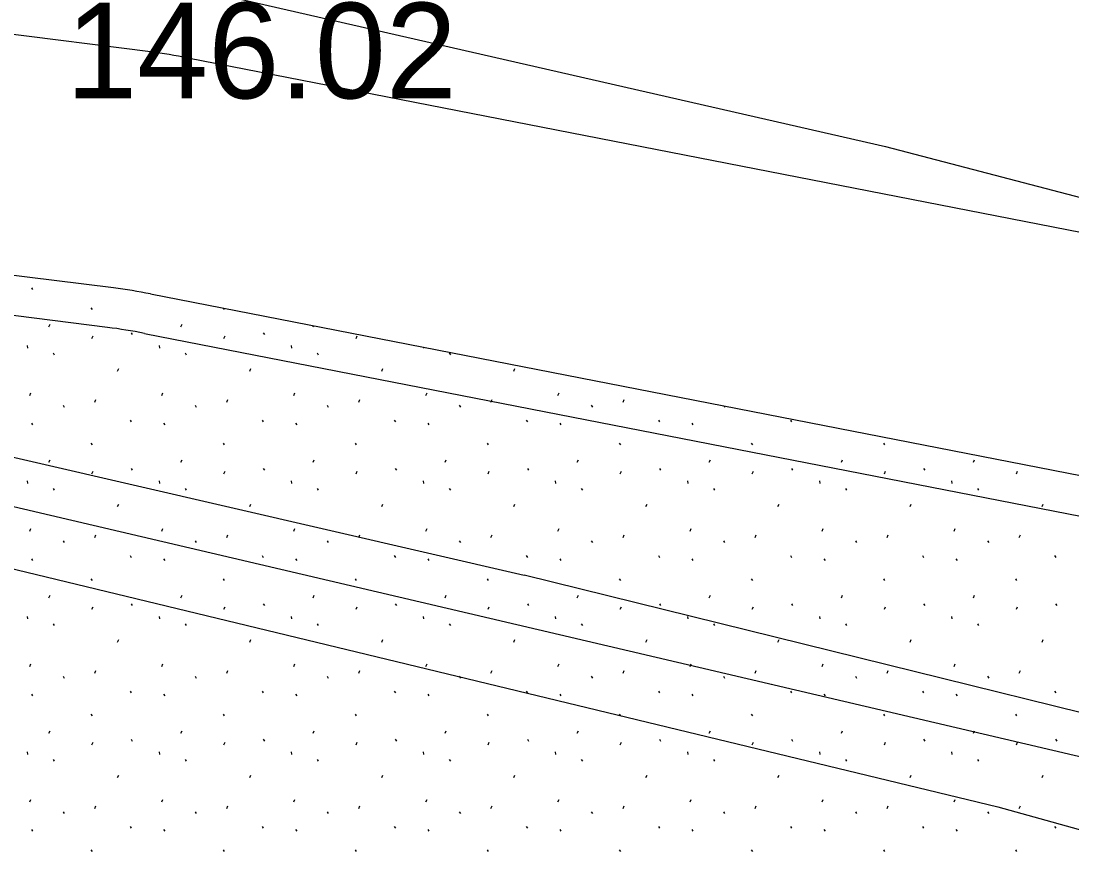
# Model space of a CAD drawing. Extents: x 419101 to 420177, y 4451541 to 4452254.
# Drawn here: x 420072.17 to 420085.37, y 4452032.48 to 4452043.07 of the extents above; entities that cross this region are included whole.
import ezdxf

# ---------------------------------------------------------------- set-up
doc = ezdxf.new("R2010")
doc.units = 0
for name, color, linetype in [('2_KADASTRO', 7, 'Continuous'), ('3_HALİHAZIR', 7, 'Continuous'), ('Level 61', 7, 'Continuous')]:
    doc.layers.add(name, color=color, linetype=linetype)

msp = doc.modelspace()

# ---------------------------------------------------------------- linework, layer by layer
at = {"layer": '2_KADASTRO'}
msp.add_lwpolyline([(420044.139, 4452028.602), (420046.42, 4452042.62), (420067.824, 4452037.969), (420095.36, 4452031.511), (420094.193, 4452026.24), (420109.972, 4452021.564), (420107.982, 4452014.605)], close=True, dxfattribs=at)
at = {"layer": '3_HALİHAZIR'}
for points in [[(420052.732, 4452039.946), (420053.519, 4452040.602), (420054.937, 4452041.452), (420055.15, 4452041.505), (420078.488, 4452036.11)], [(420053.519, 4452040.602), (420066.574, 4452037.516), (420084.438, 4452033.201), (420101.44, 4452028.472), (420104.397, 4452027.5), (420105.834, 4452026.908), (420108.843, 4452025.061)], [(420139.406, 4451987.379), (420137.788, 4451991.747), (420136.709, 4451994.34), (420135.183, 4451997.575), (420133.724, 4452000.349), (420131.553, 4452003.935), (420129.405, 4452007.281), (420127.735, 4452009.553), (420125.676, 4452012.063), (420123.539, 4452014.46), (420120.252, 4452017.872), (420116.604, 4452021.444), (420115.019, 4452022.746), (420111.434, 4452025.159), (420108.005, 4452027.251), (420106.214, 4452028.299), (420103.847, 4452029.275), (420098.959, 4452030.808), (420090.759, 4452033.079), (420078.488, 4452036.11)]]:
    msp.add_lwpolyline(points, dxfattribs=at)
at = {"layer": 'Level 61'}
for p, q in [((420073.798, 4452042.683), (420044.628, 4452046.363)), ((420073.332, 4452039.718), (420044.198, 4452043.394)), ((420073.255, 4452039.223), (420044.136, 4452042.898)), ((420074.265, 4452042.608), (420092.048, 4452039.133)), ((420072.302, 4452039.721), (420072.316, 4452039.7)), ((420073.798, 4452039.643), (420087.202, 4452037.023)), ((420073.049, 4452039.469), (420073.064, 4452039.448)), ((420074.711, 4452039.464), (420074.722, 4452039.448)), ((420072.521, 4452039.231), (420072.535, 4452039.262)), ((420074.18, 4452039.231), (420074.194, 4452039.262)), ((420075.838, 4452039.231), (420075.844, 4452039.243)), ((420073.061, 4452039.085), (420073.075, 4452039.117)), ((420073.554, 4452039.154), (420073.568, 4452039.132)), ((420073.721, 4452039.148), (420087.106, 4452036.532)), ((420074.72, 4452039.085), (420074.734, 4452039.117)), ((420075.213, 4452039.154), (420075.227, 4452039.132)), ((420076.378, 4452039.085), (420076.393, 4452039.117)), ((420072.247, 4452038.996), (420072.251, 4452038.964)), ((420073.906, 4452038.996), (420073.909, 4452038.964)), ((420075.564, 4452038.996), (420075.568, 4452038.964)), ((420077.225, 4452038.973), (420077.226, 4452038.964)), ((420072.573, 4452038.902), (420072.587, 4452038.88)), ((420074.232, 4452038.902), (420074.246, 4452038.88)), ((420075.89, 4452038.902), (420075.904, 4452038.88)), ((420077.549, 4452038.902), (420077.563, 4452038.88)), ((420073.384, 4452038.673), (420073.399, 4452038.705)), ((420075.043, 4452038.673), (420075.057, 4452038.705)), ((420076.701, 4452038.673), (420076.716, 4452038.705)), ((420078.36, 4452038.673), (420078.374, 4452038.705)), ((420072.28, 4452038.367), (420072.294, 4452038.399)), ((420073.097, 4452038.285), (420073.111, 4452038.317)), ((420073.939, 4452038.367), (420073.953, 4452038.399)), ((420074.755, 4452038.285), (420074.769, 4452038.317)), ((420075.597, 4452038.367), (420075.611, 4452038.399)), ((420076.414, 4452038.285), (420076.428, 4452038.317)), ((420077.256, 4452038.367), (420077.27, 4452038.399)), ((420078.072, 4452038.285), (420078.087, 4452038.317)), ((420078.914, 4452038.367), (420078.928, 4452038.399)), ((420079.731, 4452038.285), (420079.745, 4452038.317)), ((420072.699, 4452038.244), (420072.713, 4452038.222)), ((420074.358, 4452038.244), (420074.372, 4452038.222)), ((420076.016, 4452038.244), (420076.03, 4452038.222)), ((420077.675, 4452038.244), (420077.689, 4452038.222)), ((420079.333, 4452038.244), (420079.348, 4452038.222)), ((420080.997, 4452038.236), (420081.006, 4452038.222)), ((420073.541, 4452038.058), (420073.555, 4452038.036)), ((420075.199, 4452038.058), (420075.213, 4452038.036)), ((420076.858, 4452038.058), (420076.872, 4452038.036)), ((420078.516, 4452038.058), (420078.531, 4452038.036)), ((420080.175, 4452038.058), (420080.189, 4452038.036)), ((420081.834, 4452038.058), (420081.848, 4452038.036)), ((420072.302, 4452038.019), (420072.316, 4452037.998)), ((420073.96, 4452038.019), (420073.975, 4452037.998)), ((420075.619, 4452038.019), (420075.633, 4452037.998)), ((420077.278, 4452038.019), (420077.292, 4452037.998)), ((420078.936, 4452038.019), (420078.95, 4452037.998)), ((420080.595, 4452038.019), (420080.609, 4452037.998)), ((420073.049, 4452037.767), (420073.064, 4452037.746)), ((420074.708, 4452037.767), (420074.722, 4452037.746)), ((420076.367, 4452037.767), (420076.381, 4452037.746)), ((420078.025, 4452037.767), (420078.039, 4452037.746)), ((420079.684, 4452037.767), (420079.698, 4452037.746)), ((420081.342, 4452037.767), (420081.357, 4452037.746)), ((420083.001, 4452037.767), (420083.015, 4452037.746)), ((420072.521, 4452037.529), (420072.535, 4452037.56)), ((420074.18, 4452037.529), (420074.194, 4452037.56)), ((420075.838, 4452037.529), (420075.853, 4452037.56)), ((420077.497, 4452037.529), (420077.511, 4452037.56)), ((420079.156, 4452037.529), (420079.17, 4452037.56)), ((420080.814, 4452037.529), (420080.828, 4452037.56)), ((420082.473, 4452037.529), (420082.487, 4452037.56)), ((420084.131, 4452037.529), (420084.146, 4452037.56)), ((420073.061, 4452037.383), (420073.075, 4452037.415)), ((420073.554, 4452037.452), (420073.568, 4452037.43)), ((420074.72, 4452037.383), (420074.734, 4452037.415)), ((420075.213, 4452037.452), (420075.227, 4452037.43)), ((420076.378, 4452037.383), (420076.393, 4452037.415)), ((420076.871, 4452037.452), (420076.885, 4452037.43)), ((420078.037, 4452037.383), (420078.051, 4452037.415)), ((420078.53, 4452037.452), (420078.544, 4452037.43)), ((420079.695, 4452037.383), (420079.71, 4452037.415)), ((420080.188, 4452037.452), (420080.203, 4452037.43)), ((420081.354, 4452037.383), (420081.368, 4452037.415)), ((420081.847, 4452037.452), (420081.861, 4452037.43)), ((420083.013, 4452037.383), (420083.027, 4452037.415)), ((420083.506, 4452037.452), (420083.52, 4452037.43)), ((420084.671, 4452037.383), (420084.686, 4452037.415)), ((420072.247, 4452037.294), (420072.251, 4452037.262)), ((420073.906, 4452037.294), (420073.909, 4452037.262)), ((420075.564, 4452037.294), (420075.568, 4452037.262)), ((420077.223, 4452037.294), (420077.226, 4452037.262)), ((420078.881, 4452037.294), (420078.885, 4452037.262)), ((420080.54, 4452037.294), (420080.544, 4452037.262)), ((420082.199, 4452037.294), (420082.202, 4452037.262)), ((420083.857, 4452037.294), (420083.861, 4452037.262)), ((420072.573, 4452037.2), (420072.587, 4452037.178)), ((420074.232, 4452037.2), (420074.246, 4452037.178)), ((420075.89, 4452037.2), (420075.904, 4452037.178)), ((420077.549, 4452037.2), (420077.563, 4452037.178)), ((420079.207, 4452037.2), (420079.221, 4452037.178)), ((420080.866, 4452037.2), (420080.88, 4452037.178)), ((420082.525, 4452037.2), (420082.539, 4452037.178)), ((420084.183, 4452037.2), (420084.197, 4452037.178)), ((420073.384, 4452036.971), (420073.399, 4452037.003)), ((420075.043, 4452036.971), (420075.057, 4452037.003)), ((420076.701, 4452036.971), (420076.716, 4452037.003)), ((420078.36, 4452036.971), (420078.374, 4452037.003)), ((420080.019, 4452036.971), (420080.033, 4452037.003)), ((420081.677, 4452036.971), (420081.692, 4452037.003)), ((420083.336, 4452036.971), (420083.35, 4452037.003)), ((420084.994, 4452036.971), (420085.009, 4452037.003)), ((420072.28, 4452036.665), (420072.294, 4452036.697)), ((420073.097, 4452036.583), (420073.111, 4452036.615)), ((420073.939, 4452036.665), (420073.953, 4452036.697)), ((420074.755, 4452036.583), (420074.769, 4452036.615)), ((420075.597, 4452036.665), (420075.611, 4452036.697)), ((420076.414, 4452036.583), (420076.428, 4452036.615)), ((420077.256, 4452036.665), (420077.27, 4452036.697)), ((420078.072, 4452036.583), (420078.087, 4452036.615)), ((420078.914, 4452036.665), (420078.928, 4452036.697)), ((420079.731, 4452036.583), (420079.745, 4452036.615)), ((420080.573, 4452036.665), (420080.587, 4452036.697)), ((420081.39, 4452036.583), (420081.404, 4452036.615)), ((420082.232, 4452036.665), (420082.246, 4452036.697)), ((420083.048, 4452036.583), (420083.062, 4452036.615)), ((420083.89, 4452036.665), (420083.904, 4452036.697)), ((420084.707, 4452036.583), (420084.721, 4452036.615)), ((420072.699, 4452036.542), (420072.713, 4452036.52)), ((420074.358, 4452036.542), (420074.372, 4452036.52)), ((420076.016, 4452036.542), (420076.03, 4452036.52)), ((420077.675, 4452036.542), (420077.689, 4452036.52)), ((420079.333, 4452036.542), (420079.348, 4452036.52)), ((420080.992, 4452036.542), (420081.006, 4452036.52)), ((420082.651, 4452036.542), (420082.665, 4452036.52)), ((420084.309, 4452036.542), (420084.323, 4452036.52)), ((420072.302, 4452036.317), (420072.316, 4452036.296)), ((420073.541, 4452036.356), (420073.555, 4452036.334)), ((420073.96, 4452036.317), (420073.975, 4452036.296)), ((420075.199, 4452036.356), (420075.213, 4452036.334)), ((420075.619, 4452036.317), (420075.633, 4452036.296)), ((420076.858, 4452036.356), (420076.872, 4452036.334)), ((420077.278, 4452036.317), (420077.292, 4452036.296)), ((420078.516, 4452036.356), (420078.531, 4452036.334)), ((420078.936, 4452036.317), (420078.95, 4452036.296)), ((420080.175, 4452036.356), (420080.189, 4452036.334)), ((420080.595, 4452036.317), (420080.609, 4452036.296)), ((420081.834, 4452036.356), (420081.848, 4452036.334)), ((420082.253, 4452036.317), (420082.268, 4452036.296)), ((420083.492, 4452036.356), (420083.506, 4452036.334)), ((420083.912, 4452036.317), (420083.926, 4452036.296)), ((420085.151, 4452036.356), (420085.165, 4452036.334)), ((420073.049, 4452036.065), (420073.064, 4452036.044)), ((420074.708, 4452036.065), (420074.722, 4452036.044)), ((420076.367, 4452036.065), (420076.381, 4452036.044)), ((420078.025, 4452036.065), (420078.039, 4452036.044)), ((420079.684, 4452036.065), (420079.698, 4452036.044)), ((420081.342, 4452036.065), (420081.357, 4452036.044)), ((420083.001, 4452036.065), (420083.015, 4452036.044)), ((420084.66, 4452036.065), (420084.674, 4452036.044)), ((420072.521, 4452035.827), (420072.535, 4452035.858)), ((420074.18, 4452035.827), (420074.194, 4452035.858)), ((420075.838, 4452035.827), (420075.853, 4452035.858)), ((420077.497, 4452035.827), (420077.511, 4452035.858)), ((420079.156, 4452035.827), (420079.17, 4452035.858)), ((420080.814, 4452035.827), (420080.828, 4452035.858)), ((420082.473, 4452035.827), (420082.487, 4452035.858)), ((420084.131, 4452035.827), (420084.146, 4452035.858)), ((420073.061, 4452035.681), (420073.075, 4452035.713)), ((420073.554, 4452035.75), (420073.568, 4452035.728)), ((420074.72, 4452035.681), (420074.734, 4452035.713)), ((420075.213, 4452035.75), (420075.227, 4452035.728)), ((420076.378, 4452035.681), (420076.393, 4452035.713)), ((420076.871, 4452035.75), (420076.885, 4452035.728)), ((420078.037, 4452035.681), (420078.051, 4452035.713)), ((420078.53, 4452035.75), (420078.544, 4452035.728)), ((420079.695, 4452035.681), (420079.71, 4452035.713)), ((420080.188, 4452035.75), (420080.203, 4452035.728)), ((420081.354, 4452035.681), (420081.368, 4452035.713)), ((420081.847, 4452035.75), (420081.861, 4452035.728)), ((420083.013, 4452035.681), (420083.027, 4452035.713)), ((420083.506, 4452035.75), (420083.52, 4452035.728)), ((420084.671, 4452035.681), (420084.686, 4452035.713)), ((420085.164, 4452035.75), (420085.178, 4452035.728)), ((420072.247, 4452035.592), (420072.251, 4452035.56)), ((420073.906, 4452035.592), (420073.909, 4452035.56)), ((420075.564, 4452035.592), (420075.568, 4452035.56)), ((420077.223, 4452035.592), (420077.226, 4452035.56)), ((420078.881, 4452035.592), (420078.885, 4452035.56)), ((420080.54, 4452035.592), (420080.544, 4452035.56)), ((420082.199, 4452035.592), (420082.202, 4452035.56)), ((420083.857, 4452035.592), (420083.861, 4452035.56)), ((420072.573, 4452035.498), (420072.587, 4452035.476)), ((420074.232, 4452035.498), (420074.246, 4452035.476)), ((420075.89, 4452035.498), (420075.904, 4452035.476)), ((420077.549, 4452035.498), (420077.563, 4452035.476)), ((420079.207, 4452035.498), (420079.221, 4452035.476)), ((420080.866, 4452035.498), (420080.88, 4452035.476)), ((420082.525, 4452035.498), (420082.539, 4452035.476)), ((420084.183, 4452035.498), (420084.197, 4452035.476)), ((420073.384, 4452035.269), (420073.399, 4452035.301)), ((420075.043, 4452035.269), (420075.057, 4452035.301)), ((420076.701, 4452035.269), (420076.716, 4452035.301)), ((420078.36, 4452035.269), (420078.374, 4452035.301)), ((420080.019, 4452035.269), (420080.033, 4452035.301)), ((420081.677, 4452035.269), (420081.692, 4452035.301)), ((420083.336, 4452035.269), (420083.35, 4452035.301)), ((420084.994, 4452035.269), (420085.009, 4452035.301)), ((420072.28, 4452034.963), (420072.294, 4452034.995)), ((420073.939, 4452034.963), (420073.953, 4452034.995)), ((420075.597, 4452034.963), (420075.611, 4452034.995)), ((420077.256, 4452034.963), (420077.27, 4452034.995)), ((420078.914, 4452034.963), (420078.928, 4452034.995)), ((420080.573, 4452034.963), (420080.587, 4452034.995)), ((420082.232, 4452034.963), (420082.246, 4452034.995)), ((420083.89, 4452034.963), (420083.904, 4452034.995)), ((420073.097, 4452034.881), (420073.111, 4452034.913)), ((420074.755, 4452034.881), (420074.769, 4452034.913)), ((420076.414, 4452034.881), (420076.428, 4452034.913)), ((420078.072, 4452034.881), (420078.087, 4452034.913)), ((420079.731, 4452034.881), (420079.745, 4452034.913)), ((420081.39, 4452034.881), (420081.404, 4452034.913)), ((420083.048, 4452034.881), (420083.062, 4452034.913)), ((420084.707, 4452034.881), (420084.721, 4452034.913)), ((420072.699, 4452034.84), (420072.713, 4452034.818)), ((420074.358, 4452034.84), (420074.372, 4452034.818)), ((420076.016, 4452034.84), (420076.03, 4452034.818)), ((420077.675, 4452034.84), (420077.689, 4452034.818)), ((420079.333, 4452034.84), (420079.348, 4452034.818)), ((420080.992, 4452034.84), (420081.006, 4452034.818)), ((420082.651, 4452034.84), (420082.665, 4452034.818)), ((420084.309, 4452034.84), (420084.323, 4452034.818)), ((420072.302, 4452034.615), (420072.316, 4452034.594)), ((420073.541, 4452034.654), (420073.555, 4452034.632)), ((420073.96, 4452034.615), (420073.975, 4452034.594)), ((420075.199, 4452034.654), (420075.213, 4452034.632)), ((420075.619, 4452034.615), (420075.633, 4452034.594)), ((420076.858, 4452034.654), (420076.872, 4452034.632)), ((420077.278, 4452034.615), (420077.292, 4452034.594)), ((420078.516, 4452034.654), (420078.531, 4452034.632)), ((420078.936, 4452034.615), (420078.95, 4452034.594)), ((420080.175, 4452034.654), (420080.189, 4452034.632)), ((420080.595, 4452034.615), (420080.609, 4452034.594)), ((420081.834, 4452034.654), (420081.848, 4452034.632)), ((420082.253, 4452034.615), (420082.268, 4452034.594)), ((420083.492, 4452034.654), (420083.506, 4452034.632)), ((420083.912, 4452034.615), (420083.926, 4452034.594)), ((420085.151, 4452034.654), (420085.165, 4452034.632)), ((420073.049, 4452034.363), (420073.064, 4452034.342)), ((420074.708, 4452034.363), (420074.722, 4452034.342)), ((420076.367, 4452034.363), (420076.381, 4452034.342)), ((420078.025, 4452034.363), (420078.039, 4452034.342)), ((420079.684, 4452034.363), (420079.698, 4452034.342)), ((420081.342, 4452034.363), (420081.357, 4452034.342)), ((420083.001, 4452034.363), (420083.015, 4452034.342)), ((420084.66, 4452034.363), (420084.674, 4452034.342)), ((420072.521, 4452034.125), (420072.535, 4452034.156)), ((420074.18, 4452034.125), (420074.194, 4452034.156)), ((420075.838, 4452034.125), (420075.853, 4452034.156)), ((420077.497, 4452034.125), (420077.511, 4452034.156)), ((420079.156, 4452034.125), (420079.17, 4452034.156)), ((420080.814, 4452034.125), (420080.828, 4452034.156)), ((420082.473, 4452034.125), (420082.487, 4452034.156)), ((420084.131, 4452034.125), (420084.146, 4452034.156)), ((420073.061, 4452033.979), (420073.075, 4452034.011)), ((420073.554, 4452034.048), (420073.568, 4452034.026)), ((420074.72, 4452033.979), (420074.734, 4452034.011)), ((420075.213, 4452034.048), (420075.227, 4452034.026)), ((420076.378, 4452033.979), (420076.393, 4452034.011)), ((420076.871, 4452034.048), (420076.885, 4452034.026)), ((420078.037, 4452033.979), (420078.051, 4452034.011)), ((420078.53, 4452034.048), (420078.544, 4452034.026)), ((420079.695, 4452033.979), (420079.71, 4452034.011)), ((420080.188, 4452034.048), (420080.203, 4452034.026)), ((420081.354, 4452033.979), (420081.368, 4452034.011)), ((420081.847, 4452034.048), (420081.861, 4452034.026)), ((420083.013, 4452033.979), (420083.027, 4452034.011)), ((420083.506, 4452034.048), (420083.52, 4452034.026)), ((420084.671, 4452033.979), (420084.686, 4452034.011)), ((420085.164, 4452034.048), (420085.178, 4452034.026)), ((420072.247, 4452033.89), (420072.251, 4452033.858)), ((420073.906, 4452033.89), (420073.909, 4452033.858)), ((420075.564, 4452033.89), (420075.568, 4452033.858)), ((420077.223, 4452033.89), (420077.226, 4452033.858)), ((420078.881, 4452033.89), (420078.885, 4452033.858)), ((420080.54, 4452033.89), (420080.544, 4452033.858)), ((420082.199, 4452033.89), (420082.202, 4452033.858)), ((420083.857, 4452033.89), (420083.861, 4452033.858)), ((420072.573, 4452033.796), (420072.587, 4452033.774)), ((420074.232, 4452033.796), (420074.246, 4452033.774)), ((420075.89, 4452033.796), (420075.904, 4452033.774)), ((420077.549, 4452033.796), (420077.563, 4452033.774)), ((420079.207, 4452033.796), (420079.221, 4452033.774)), ((420080.866, 4452033.796), (420080.88, 4452033.774)), ((420082.525, 4452033.796), (420082.539, 4452033.774)), ((420084.183, 4452033.796), (420084.197, 4452033.774)), ((420073.384, 4452033.567), (420073.399, 4452033.599)), ((420075.043, 4452033.567), (420075.057, 4452033.599)), ((420076.701, 4452033.567), (420076.716, 4452033.599)), ((420078.36, 4452033.567), (420078.374, 4452033.599)), ((420080.019, 4452033.567), (420080.033, 4452033.599)), ((420081.677, 4452033.567), (420081.692, 4452033.599)), ((420083.336, 4452033.567), (420083.35, 4452033.599)), ((420084.994, 4452033.567), (420085.009, 4452033.599)), ((420072.28, 4452033.261), (420072.294, 4452033.293)), ((420073.939, 4452033.261), (420073.953, 4452033.293)), ((420075.597, 4452033.261), (420075.611, 4452033.293)), ((420077.256, 4452033.261), (420077.27, 4452033.293)), ((420078.914, 4452033.261), (420078.928, 4452033.293)), ((420080.573, 4452033.261), (420080.587, 4452033.293)), ((420082.232, 4452033.261), (420082.246, 4452033.293)), ((420083.89, 4452033.261), (420083.904, 4452033.293)), ((420073.097, 4452033.179), (420073.111, 4452033.211)), ((420074.755, 4452033.179), (420074.769, 4452033.211)), ((420076.414, 4452033.179), (420076.428, 4452033.211)), ((420078.072, 4452033.179), (420078.087, 4452033.211)), ((420079.731, 4452033.179), (420079.745, 4452033.211)), ((420081.39, 4452033.179), (420081.404, 4452033.211)), ((420083.048, 4452033.179), (420083.062, 4452033.211)), ((420084.707, 4452033.179), (420084.721, 4452033.211)), ((420072.699, 4452033.138), (420072.713, 4452033.116)), ((420074.358, 4452033.138), (420074.372, 4452033.116)), ((420076.016, 4452033.138), (420076.03, 4452033.116)), ((420077.675, 4452033.138), (420077.689, 4452033.116)), ((420079.333, 4452033.138), (420079.348, 4452033.116)), ((420080.992, 4452033.138), (420081.006, 4452033.116)), ((420082.651, 4452033.138), (420082.665, 4452033.116)), ((420084.309, 4452033.138), (420084.323, 4452033.116)), ((420072.302, 4452032.913), (420072.316, 4452032.892)), ((420073.541, 4452032.952), (420073.555, 4452032.93)), ((420073.96, 4452032.913), (420073.975, 4452032.892)), ((420075.199, 4452032.952), (420075.213, 4452032.93)), ((420075.619, 4452032.913), (420075.633, 4452032.892)), ((420076.858, 4452032.952), (420076.872, 4452032.93)), ((420077.278, 4452032.913), (420077.292, 4452032.892)), ((420078.516, 4452032.952), (420078.531, 4452032.93)), ((420078.936, 4452032.913), (420078.95, 4452032.892)), ((420080.175, 4452032.952), (420080.189, 4452032.93)), ((420080.595, 4452032.913), (420080.609, 4452032.892)), ((420081.834, 4452032.952), (420081.848, 4452032.93)), ((420082.253, 4452032.913), (420082.268, 4452032.892)), ((420083.492, 4452032.952), (420083.506, 4452032.93)), ((420083.912, 4452032.913), (420083.926, 4452032.892)), ((420085.151, 4452032.952), (420085.165, 4452032.93)), ((420073.049, 4452032.661), (420073.064, 4452032.64)), ((420074.708, 4452032.661), (420074.722, 4452032.64)), ((420076.367, 4452032.661), (420076.381, 4452032.64)), ((420078.025, 4452032.661), (420078.039, 4452032.64)), ((420079.684, 4452032.661), (420079.698, 4452032.64)), ((420081.342, 4452032.661), (420081.357, 4452032.64)), ((420083.001, 4452032.661), (420083.015, 4452032.64)), ((420084.66, 4452032.661), (420084.674, 4452032.64))]:
    msp.add_line(p, q, dxfattribs=at)
msp.add_lwpolyline([(419939.831, 4452062.409), (419957.424, 4452061.531), (419973.441, 4452059.997), (419986.628, 4452058.763), (420000.625, 4452057.224), (420013.011, 4452055.592), (420024.414, 4452053.78), (420033.415, 4452052.294), (420046.864, 4452049.657), (420058.422, 4452047.062), (420069.54, 4452044.58), (420083.029, 4452041.496), (420096.057, 4452038.082), (420104.516, 4452035.815), (420109.335, 4452034.23), (420113.645, 4452032.509)], dxfattribs=at)
for centre, end in [((420072.922, 4452035.738), 82.81), ((420072.455, 4452032.773), 82.8078), ((420072.379, 4452032.278), 82.8071)]:
    msp.add_arc(centre, 7, 78.9416, end, dxfattribs=at)

# ---------------------------------------------------------------- texts
at = {"layer": '3_HALİHAZIR'}
msp.add_text('146.02 ', height=1.2, rotation=359.9979, dxfattribs=at).set_placement((420072.737, 4452042.101))

doc.saveas('drawing.dxf')
